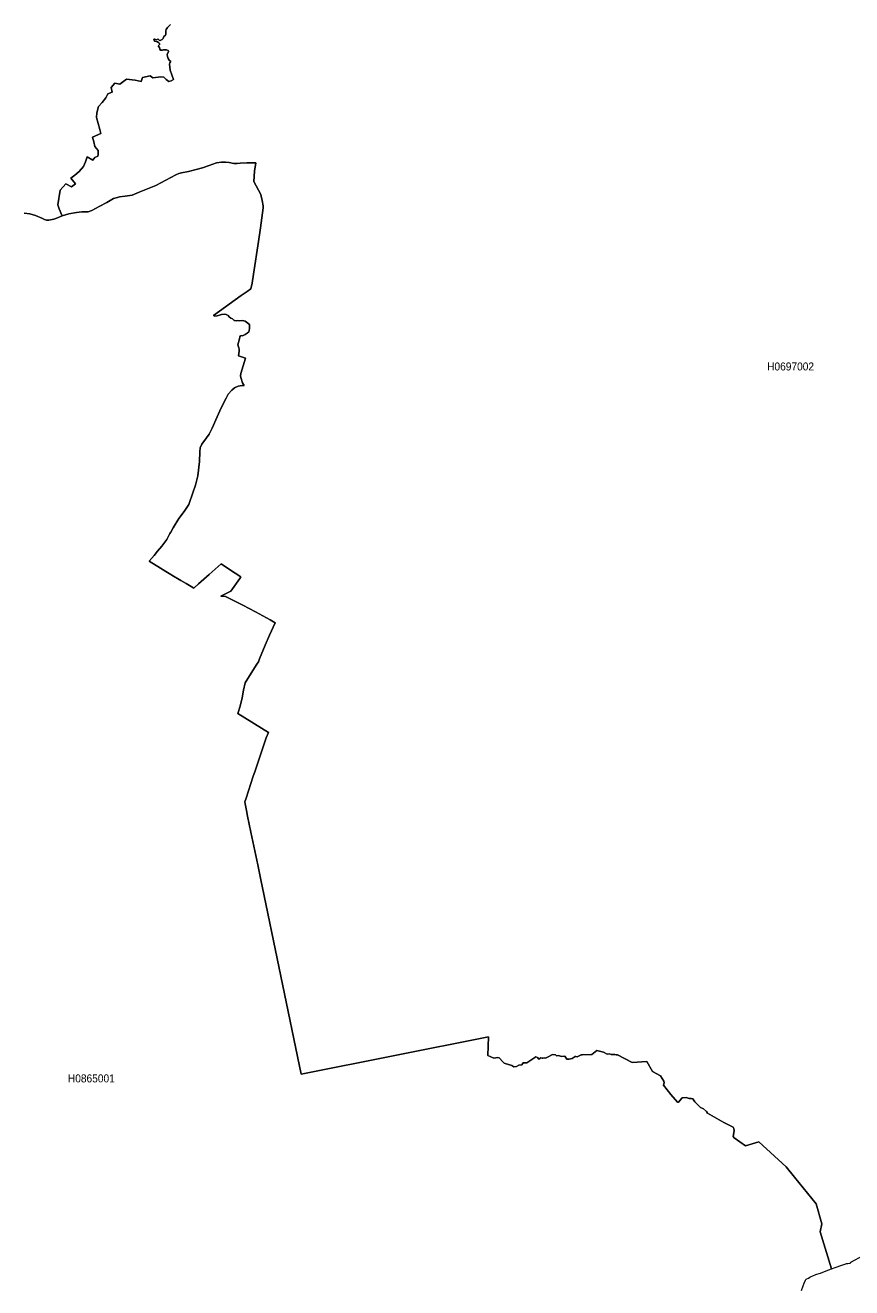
# Model space of a CAD drawing. Extents: x 369010 to 739155, y 6377141 to 6616555.
# Drawn here: x 661981 to 672312, y 6389896 to 6405674 of the extents above; entities that cross this region are included whole.
import ezdxf
from ezdxf.enums import TextEntityAlignment as Align

# ---------------------------------------------------------------- set-up
doc = ezdxf.new("R2010")
doc.units = 0
doc.header["$LTSCALE"] = 40
doc.layers.add('1', color=7, linetype='Continuous', lineweight=13)
doc.layers.add('2', color=7, linetype='Continuous')

msp = doc.modelspace()

# ---------------------------------------------------------------- linework, layer by layer
at = {"layer": '1'}
for points in [[(663795.83, 6405682.48), (663757.93, 6405644.25), (663743.03, 6405621.91), (663739.56, 6405604.2), (663737.74, 6405563.65), (663732.44, 6405548.26), (663712.91, 6405534.19), (663705.13, 6405506.22), (663693.71, 6405494.64), (663669.22, 6405481.73), (663662.93, 6405481.73), (663655.48, 6405486.53), (663639.43, 6405505.39), (663628.67, 6405494.31), (663620.56, 6405490.33), (663611.29, 6405493.64), (663601.36, 6405501.26), (663588.12, 6405499.44), (663592.59, 6405481.4), (663598.88, 6405473.62), (663616.92, 6405468.98), (663634.79, 6405465.18), (663651.51, 6405454.92), (663660.61, 6405446.81), (663663.1, 6405439.03), (663643.4, 6405417.18), (663657.97, 6405395.67)], [(663601.36, 6405501.26), (663611.29, 6405493.64), (663620.56, 6405490.33), (663628.67, 6405494.31), (663639.43, 6405505.39), (663655.48, 6405486.53), (663662.93, 6405481.73), (663669.22, 6405481.73), (663693.71, 6405494.64), (663705.13, 6405506.22), (663712.91, 6405534.19), (663732.44, 6405548.26), (663737.74, 6405563.65), (663739.56, 6405604.2), (663743.03, 6405621.91), (663757.93, 6405644.25), (663795.83, 6405682.48)], [(661967.67, 6403324.88), (662039.34, 6403317.27), (662109.68, 6403296.41), (662187.79, 6403260.83), (662222.22, 6403244.11), (662248.86, 6403238.65), (662275.51, 6403238.98), (662336.58, 6403251.06), (662363.72, 6403259.84), (662444.32, 6403291.45), (662436.88, 6403300.88), (662405.27, 6403377.51), (662390.2, 6403428.15), (662417.84, 6403613.85), (662487.19, 6403691.64), (662559.52, 6403654.89), (662607.68, 6403692.46), (662550.58, 6403761.31), (662600.89, 6403801.2), (662653.69, 6403845.39), (662709.46, 6403906.79), (662732.47, 6403966.21), (662753.49, 6404030.42), (662826.14, 6403985.9), (662849.15, 6404019.17), (662890.19, 6404036.88), (662894.16, 6404060.05), (662894.16, 6404109.53), (662852.46, 6404158.03), (662839.55, 6404215.46), (662822.83, 6404276.36), (662927.43, 6404320.39), (662912.2, 6404369.87), (662872.48, 6404522.14), (662876.12, 6404580.06), (662898.96, 6404657.35), (662943.32, 6404707.5), (662989.33, 6404767.58), (663012.83, 6404815.24), (663067.28, 6404838.25), (663056.19, 6404894.68), (663100.22, 6404949.8), (663161.95, 6404937.05), (663248.18, 6405000.61), (663353.93, 6404989.35), (663429.57, 6404969.99), (663447.61, 6405020.47), (663541.28, 6405041.65), (663577.86, 6405015.5), (663675.01, 6405028.25), (663714.4, 6405024.44), (663743.53, 6404996.47), (663777.62, 6404972.8), (663803.28, 6404979.92), (663835.55, 6404996.14), (663794.34, 6405114.47), (663784.58, 6405186.47), (663789.38, 6405204.84), (663798.97, 6405220.73), (663780.27, 6405238.77), (663766.87, 6405257.8), (663759.42, 6405281.47), (663757.27, 6405310.1), (663772.82, 6405344.69), (663768.19, 6405357.43), (663747.01, 6405366.7), (663725.49, 6405367.36), (663720.53, 6405364.55), (663709.6, 6405368.03), (663695.87, 6405363.06), (663673.52, 6405363.39), (663665.08, 6405374.81), (663657.97, 6405395.67), (663643.4, 6405417.18), (663663.1, 6405439.03), (663660.61, 6405446.81), (663651.51, 6405454.92), (663634.79, 6405465.18), (663616.92, 6405468.98), (663598.88, 6405473.62), (663592.59, 6405481.4), (663588.12, 6405499.44), (663601.36, 6405501.26)], [(663657.97, 6405395.67), (663665.08, 6405374.81), (663673.52, 6405363.39), (663695.87, 6405363.06), (663709.6, 6405368.03), (663720.53, 6405364.55), (663725.49, 6405367.36), (663747.01, 6405366.7), (663768.19, 6405357.43), (663772.82, 6405344.69), (663757.27, 6405310.1), (663759.42, 6405281.47), (663766.87, 6405257.8), (663780.27, 6405238.77), (663798.97, 6405220.73), (663789.38, 6405204.84), (663784.58, 6405186.47), (663794.34, 6405114.47), (663835.55, 6404996.14), (663803.28, 6404979.92), (663777.62, 6404972.8), (663743.53, 6404996.47), (663714.4, 6405024.44), (663675.01, 6405028.25), (663577.86, 6405015.5), (663541.28, 6405041.65), (663447.61, 6405020.47), (663429.57, 6404969.99), (663353.93, 6404989.35), (663248.18, 6405000.61), (663161.95, 6404937.05), (663100.22, 6404949.8), (663056.19, 6404894.68), (663067.28, 6404838.25), (663012.83, 6404815.24), (662989.33, 6404767.58), (662943.32, 6404707.5), (662898.96, 6404657.35), (662876.12, 6404580.06), (662872.48, 6404522.14), (662912.2, 6404369.87), (662927.43, 6404320.39), (662822.83, 6404276.36), (662839.55, 6404215.46), (662852.46, 6404158.03), (662894.16, 6404109.53), (662894.16, 6404060.05), (662890.19, 6404036.88), (662849.15, 6404019.17), (662826.14, 6403985.9), (662753.49, 6404030.42), (662732.47, 6403966.21), (662709.46, 6403906.79), (662653.69, 6403845.39), (662600.89, 6403801.2), (662550.58, 6403761.31), (662607.68, 6403692.46), (662559.52, 6403654.89), (662487.19, 6403691.64), (662417.84, 6403613.85), (662390.2, 6403428.15), (662405.27, 6403377.51), (662436.88, 6403300.88), (662444.32, 6403291.45), (662525.42, 6403316.94), (662620.09, 6403334.48), (662688.44, 6403341.1), (662767.06, 6403343.75), (662814.23, 6403357.65), (662905.42, 6403408.46), (662999.59, 6403459.43), (663085.49, 6403507.76), (663132.66, 6403523.15), (663158.81, 6403529.77), (663228.48, 6403539.54), (663318.85, 6403549.3), (663407.23, 6403585.88), (663614.93, 6403672.77), (663799.31, 6403772.4), (663862.03, 6403805.34), (663899.93, 6403819.74), (663935.35, 6403829.5), (664022.4, 6403845.55), (664119.72, 6403869.06), (664198.83, 6403893.22), (664281.09, 6403922.02), (664373.44, 6403953.96), (664435.17, 6403961.08), (664485.65, 6403962.24), (664529.67, 6403958.1), (664587.1, 6403945.19), (664629.47, 6403944.69), (664667.04, 6403949.33), (664752.28, 6403955.95), (664803.58, 6403955.95), (664824.6, 6403954.95), (664862.34, 6403953.96), (664847.77, 6403850.02), (664837.02, 6403719.61), (664924.24, 6403557.91)], [(664024.06, 6399685.94), (664079.34, 6399841.52), (664110.95, 6399925.1), (664140.41, 6400041.11), (664160.44, 6400220.52), (664162.42, 6400342.83), (664167.06, 6400394.63), (664189.4, 6400440.31), (664245.34, 6400519.42), (664278.27, 6400564.77), (664317.33, 6400638.25), (664381.05, 6400778.27), (664415.48, 6400855.73), (664473.07, 6400975.22), (664493.76, 6401014.61), (664518.25, 6401062.61), (664564.6, 6401113.58), (664598.36, 6401141.55), (664644.37, 6401164.22), (664693.19, 6401172.67), (664717.19, 6401173.49), (664697.83, 6401206.76), (664675.98, 6401271.64), (664673.66, 6401294.15), (664676.97, 6401322.28), (664735.07, 6401515.26), (664647.84, 6401541.57), (664653.14, 6401600.82), (664656.95, 6401626.64), (664651.82, 6401641.7), (664639.9, 6401679.27), (664660.09, 6401756.4), (664665.55, 6401780.4), (664671.35, 6401791.15), (664683.76, 6401797.44), (664697.16, 6401793.97), (664729.6, 6401808.2), (664754.26, 6401823.59), (664777.6, 6401844.11), (664781.9, 6401857.85), (664783.06, 6401883.17), (664784.72, 6401935.97), (664748.8, 6401963.28), (664730.1, 6401977.18), (664698.82, 6401982.48), (664655.95, 6401978.34), (664629.64, 6401983.3), (664621.03, 6401980.16), (664602.66, 6401982.15), (664592.57, 6401985.62), (664570.72, 6402003.5), (664550.69, 6402012.1), (664529.51, 6402031.8), (664517.26, 6402046.2), (664490.95, 6402058.94), (664474.73, 6402062.25), (664433.85, 6402056.95), (664411.34, 6402051.49), (664379.73, 6402042.06), (664349.44, 6402036.27), (664333.06, 6402048.02), (664679.79, 6402295.44), (664753.6, 6402345.43), (664801.93, 6402380.51), (664817.32, 6402450.19), (664833.21, 6402562.73), (664898.09, 6402973.18), (664920.1, 6403141.5), (664955.52, 6403390.58), (664954.85, 6403418.55), (664940.95, 6403482.94), (664930.69, 6403539.54), (664924.24, 6403557.91), (664837.02, 6403719.61), (664847.77, 6403850.02), (664862.34, 6403953.96), (664824.6, 6403954.95), (664803.58, 6403955.95), (664752.28, 6403955.95), (664667.04, 6403949.33), (664629.47, 6403944.69), (664587.1, 6403945.19), (664529.67, 6403958.1), (664485.65, 6403962.24), (664435.17, 6403961.08), (664373.44, 6403953.96), (664281.09, 6403922.02), (664198.83, 6403893.22), (664119.72, 6403869.06), (664022.4, 6403845.55), (663935.35, 6403829.5), (663899.93, 6403819.74), (663862.03, 6403805.34), (663799.31, 6403772.4), (663614.93, 6403672.77), (663407.23, 6403585.88), (663318.85, 6403549.3), (663228.48, 6403539.54), (663158.81, 6403529.77), (663132.66, 6403523.15)], [(663132.66, 6403523.15), (663085.49, 6403507.76), (662999.59, 6403459.43), (662905.42, 6403408.46), (662814.23, 6403357.65), (662767.06, 6403343.75), (662688.44, 6403341.1), (662620.09, 6403334.48), (662525.42, 6403316.94), (662444.32, 6403291.45)], [(664924.24, 6403557.91), (664930.69, 6403539.54), (664940.95, 6403482.94), (664954.85, 6403418.55), (664955.52, 6403390.58), (664920.1, 6403141.5), (664898.09, 6402973.18), (664833.21, 6402562.73), (664817.32, 6402450.19), (664801.93, 6402380.51), (664753.6, 6402345.43), (664679.79, 6402295.44), (664333.06, 6402048.02), (664349.44, 6402036.27), (664379.73, 6402042.06), (664411.34, 6402051.49), (664433.85, 6402056.95), (664474.73, 6402062.25), (664490.95, 6402058.94), (664517.26, 6402046.2), (664529.51, 6402031.8), (664550.69, 6402012.1), (664570.72, 6402003.5), (664592.57, 6401985.62), (664602.66, 6401982.15), (664621.03, 6401980.16), (664629.64, 6401983.3), (664655.95, 6401978.34), (664698.82, 6401982.48), (664730.1, 6401977.18), (664748.8, 6401963.28), (664784.72, 6401935.97), (664783.06, 6401883.17), (664781.9, 6401857.85), (664777.6, 6401844.11), (664754.26, 6401823.59), (664729.6, 6401808.2), (664697.16, 6401793.97), (664683.76, 6401797.44), (664671.35, 6401791.15), (664665.55, 6401780.4), (664660.09, 6401756.4), (664639.9, 6401679.27), (664651.82, 6401641.7), (664656.95, 6401626.64), (664653.14, 6401600.82), (664647.84, 6401541.57), (664735.07, 6401515.26), (664676.97, 6401322.28), (664673.66, 6401294.15), (664675.98, 6401271.64), (664697.83, 6401206.76), (664717.19, 6401173.49), (664693.19, 6401172.67), (664644.37, 6401164.22), (664598.36, 6401141.55), (664564.6, 6401113.58), (664518.25, 6401062.61), (664493.76, 6401014.61), (664473.07, 6400975.22), (664415.48, 6400855.73), (664381.05, 6400778.27), (664317.33, 6400638.25), (664278.27, 6400564.77), (664245.34, 6400519.42), (664189.4, 6400440.31), (664167.06, 6400394.63), (664162.42, 6400342.83), (664160.44, 6400220.52), (664140.41, 6400041.11), (664110.95, 6399925.1), (664079.34, 6399841.52), (664024.06, 6399685.94), (663966.3, 6399597.07), (663900.59, 6399508.85), (663831.41, 6399393.99), (663801.95, 6399338.55), (663790.37, 6399322.33), (663752.47, 6399246.2), (663687.42, 6399162.29), (663634.96, 6399101.88), (663591.1, 6399046.93), (663528.54, 6398974.28), (663672.86, 6398887.88), (663737.41, 6398847.83), (663799.97, 6398809.6), (663814.04, 6398803.14), (663928.07, 6398736.12), (663990.63, 6398697.88), (664053.69, 6398660.15), (664088.61, 6398640.79), (664144.88, 6398693.58), (664280.92, 6398811.25), (664431.86, 6398943.33), (664533.81, 6398873.98), (664676.15, 6398779.64), (664664.56, 6398757.96), (664552.51, 6398599.74), (664425.74, 6398539.5), (664482.34, 6398534.86)], [(662444.32, 6403291.45), (662363.72, 6403259.84), (662336.58, 6403251.06), (662275.51, 6403238.98), (662248.86, 6403238.65), (662222.22, 6403244.11), (662187.79, 6403260.83), (662109.68, 6403296.41), (662039.34, 6403317.27), (661967.67, 6403324.88)], [(669210.96, 6392841.53), (669192.92, 6392842.35), (669124.56, 6392859.23), (669062.33, 6392810.24), (668942.34, 6392805.78), (668927.94, 6392808.92), (668880.94, 6392781.28), (668863.56, 6392787.07), (668855.12, 6392785.58), (668817.55, 6392759.6), (668797.69, 6392758.77), (668778.16, 6392750.99), (668752.67, 6392751.49), (668726.53, 6392788.56), (668685.31, 6392787.57), (668646.26, 6392797.83), (668620.11, 6392794.19), (668610.18, 6392805.94), (668573.27, 6392811.4), (668516.33, 6392780.95), (668486.21, 6392766.06), (668466.35, 6392769.03), (668450.13, 6392763.57), (668441.86, 6392766.88), (668425.8, 6392769.03), (668400.32, 6392750.99), (668382.11, 6392774.5), (668365.06, 6392782.94), (668250.04, 6392707.96), (668206.51, 6392705.48), (668187.81, 6392682.48), (668151.23, 6392678.17), (668122.44, 6392659.14), (668089.83, 6392657.48), (668063.02, 6392674.86), (667981.26, 6392698.7), (667965.87, 6392703.33), (667954.45, 6392716.57), (667905.29, 6392768.7), (667887.42, 6392771.52), (667839.92, 6392763.24), (667764.62, 6392797.67), (667772.73, 6393032.19), (665429.35, 6392564.14), (664920.1, 6395015.92), (664886.5, 6395182.91), (664801.6, 6395588.56), (664760.06, 6395791.47), (664748.31, 6395858.99), (664728.78, 6395942.08), (664725.96, 6395969.72), (664742.35, 6396015.06), (664830.4, 6396287.81), (664851.58, 6396344.25), (664889.48, 6396454.81), (664994.41, 6396767.11), (665020.39, 6396835.47), (664637.75, 6397071.81), (664669.03, 6397164.65), (664690.88, 6397266.44), (664711.23, 6397365.91), (664728.94, 6397456.93), (664825.1, 6397609.36), (664876.07, 6397688.81), (664897.26, 6397718.6), (664910.66, 6397756.83), (664982, 6397926.97), (665036.12, 6398052.25), (665104.14, 6398204.35), (665043.4, 6398241.75), (664858.53, 6398343.71), (664701.63, 6398426.95), (664482.34, 6398534.86), (664425.74, 6398539.5), (664552.51, 6398599.74), (664664.56, 6398757.96), (664676.15, 6398779.64), (664533.81, 6398873.98), (664431.86, 6398943.33), (664280.92, 6398811.25), (664144.88, 6398693.58), (664088.61, 6398640.79), (664053.69, 6398660.15), (663990.63, 6398697.88), (663928.07, 6398736.12), (663814.04, 6398803.14), (663799.97, 6398809.6), (663737.41, 6398847.83), (663672.86, 6398887.88), (663528.54, 6398974.28), (663591.1, 6399046.93), (663634.96, 6399101.88), (663687.42, 6399162.29), (663752.47, 6399246.2), (663790.37, 6399322.33), (663801.95, 6399338.55), (663831.41, 6399393.99), (663900.59, 6399508.85), (663966.3, 6399597.07), (664024.06, 6399685.94)], [(664482.34, 6398534.86), (664701.63, 6398426.95), (664858.53, 6398343.71), (665043.4, 6398241.75), (665104.14, 6398204.35), (665036.12, 6398052.25), (664982, 6397926.97), (664910.66, 6397756.83), (664897.26, 6397718.6), (664876.07, 6397688.81), (664825.1, 6397609.36), (664728.94, 6397456.93), (664711.23, 6397365.91), (664690.88, 6397266.44), (664669.03, 6397164.65), (664637.75, 6397071.81), (665020.39, 6396835.47), (664994.41, 6396767.11), (664889.48, 6396454.81), (664851.58, 6396344.25), (664830.4, 6396287.81), (664742.35, 6396015.06), (664725.96, 6395969.72), (664728.78, 6395942.08), (664748.31, 6395858.99), (664760.06, 6395791.47), (664801.6, 6395588.56), (664886.5, 6395182.91), (664920.1, 6395015.92), (665429.35, 6392564.14), (667772.73, 6393032.19), (667764.62, 6392797.67), (667839.92, 6392763.24), (667887.42, 6392771.52), (667905.29, 6392768.7), (667954.45, 6392716.57), (667965.87, 6392703.33), (667981.26, 6392698.7), (668063.02, 6392674.86), (668089.83, 6392657.48), (668122.44, 6392659.14), (668151.23, 6392678.17), (668187.81, 6392682.48), (668206.51, 6392705.48), (668250.04, 6392707.96), (668365.06, 6392782.94), (668382.11, 6392774.5), (668400.32, 6392750.99), (668425.8, 6392769.03), (668441.86, 6392766.88), (668450.13, 6392763.57), (668466.35, 6392769.03), (668486.21, 6392766.06), (668516.33, 6392780.95), (668573.27, 6392811.4), (668610.18, 6392805.94), (668620.11, 6392794.19), (668646.26, 6392797.83), (668685.31, 6392787.57), (668726.53, 6392788.56), (668752.67, 6392751.49), (668778.16, 6392750.99), (668797.69, 6392758.77), (668817.55, 6392759.6), (668855.12, 6392785.58), (668863.56, 6392787.07), (668880.94, 6392781.28), (668927.94, 6392808.92), (668942.34, 6392805.78), (669062.33, 6392810.24), (669124.56, 6392859.23), (669192.92, 6392842.35), (669210.96, 6392841.53), (669256.97, 6392814.71), (669284.6, 6392820.18), (669304.13, 6392811.73), (669352.79, 6392812.56), (669365.54, 6392805.61), (669383.58, 6392807.43), (669565.46, 6392711.77), (669750.66, 6392725.67), (669822.16, 6392599.89), (669921.13, 6392543.12), (669963.67, 6392476.92), (669966.15, 6392456.07), (669958.7, 6392429.92), (670050.56, 6392309.43), (670133.64, 6392214.26), (670146.71, 6392216.42), (670192.23, 6392269.54), (670241.38, 6392273.35), (670279.12, 6392261.27), (670304.44, 6392263.09), (670325.29, 6392256.63), (670349.29, 6392217.74), (670420.95, 6392150.38), (670457.7, 6392132.34), (670497.58, 6392100.73), (670510, 6392079.38), (670714.06, 6391961.04)], [(671682.59, 6389861.13), (671705.27, 6389918.72), (671718.34, 6389953.98), (671732.74, 6389991.71), (671737.87, 6389998), (671743, 6390002.3), (671750.95, 6390007.43), (671769.81, 6390017.36), (671786.69, 6390027.13), (671805.23, 6390036.73), (671826.41, 6390046.82), (671861.83, 6390061.55), (671873.91, 6390064.7), (671904.53, 6390074.46), (671920.92, 6390080.09), (671969.58, 6390098.79), (671985.63, 6390103.26), (671993.74, 6390107.07), (672060.11, 6390132.06), (671917.11, 6390595.3), (671937.8, 6390694.44), (671866.14, 6390946.5), (671595.87, 6391279.5), (671491.93, 6391405.28), (671150.17, 6391719.9), (670985.99, 6391670.42), (670841.17, 6391770.05), (670829.92, 6391786.11), (670840.51, 6391858.43), (670838.69, 6391884.75), (670830.25, 6391904.44), (670714.06, 6391961.04), (670510, 6392079.38), (670497.58, 6392100.73), (670457.7, 6392132.34), (670420.95, 6392150.38), (670349.29, 6392217.74), (670325.29, 6392256.63), (670304.44, 6392263.09), (670279.12, 6392261.27), (670241.38, 6392273.35), (670192.23, 6392269.54), (670146.71, 6392216.42), (670133.64, 6392214.26), (670050.56, 6392309.43), (669958.7, 6392429.92), (669966.15, 6392456.07), (669963.67, 6392476.92), (669921.13, 6392543.12), (669822.16, 6392599.89), (669750.66, 6392725.67), (669565.46, 6392711.77), (669383.58, 6392807.43), (669365.54, 6392805.61), (669352.79, 6392812.56), (669304.13, 6392811.73), (669284.6, 6392820.18), (669256.97, 6392814.71), (669210.96, 6392841.53)], [(670714.06, 6391961.04), (670830.25, 6391904.44), (670838.69, 6391884.75), (670840.51, 6391858.43), (670829.92, 6391786.11), (670841.17, 6391770.05), (670985.99, 6391670.42), (671150.17, 6391719.9), (671491.93, 6391405.28), (671595.87, 6391279.5), (671866.14, 6390946.5), (671937.8, 6390694.44), (671917.11, 6390595.3), (672060.11, 6390132.06), (672106.61, 6390149.44), (672187.71, 6390179.23), (672201.78, 6390184.36), (672237.2, 6390195.45), (672246.63, 6390197.76), (672254.9, 6390199.25), (672264.67, 6390200.91), (672288.67, 6390204.38), (672300.25, 6390205.71), (672298.93, 6390214.65), (672454.83, 6390298.72)]]:
    msp.add_lwpolyline(points, dxfattribs=at)

# ---------------------------------------------------------------- texts
at = {"layer": '2', "width": 0.95}
for s, p in [('H0697002', (671547.59, 6401359.7)), ('H0865001', (662807.6, 6392462.33))]:
    msp.add_text(s, height=100, dxfattribs=at).set_placement(p, align=Align.CENTER)

doc.saveas('drawing.dxf')
